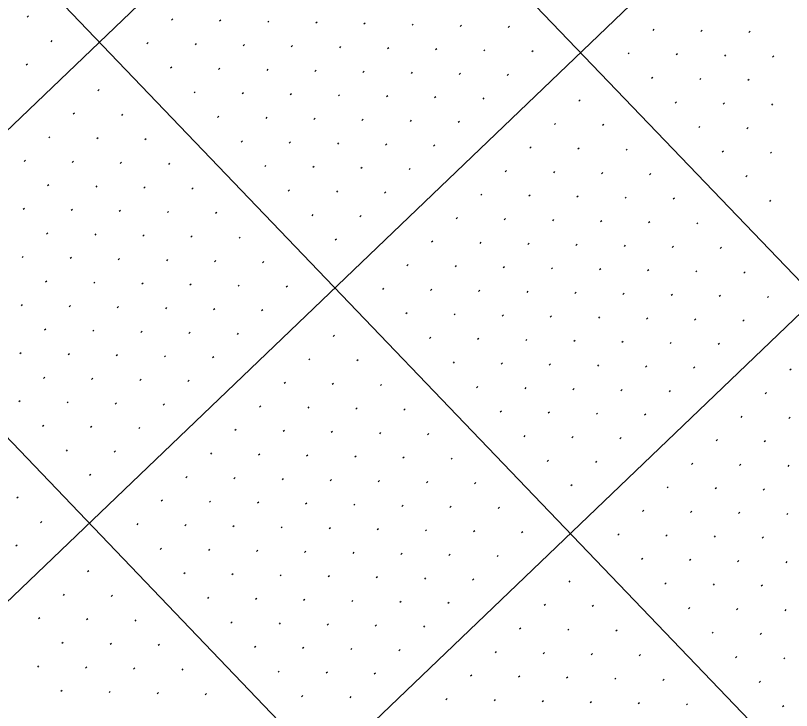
# Model space of a CAD drawing. Extents: x 2148987 to 2151117, y 142806 to 144993.
# Drawn here: x 2149643.5 to 2149757.5, y 143935.9 to 144038 of the extents above; entities that cross this region are included whole.
import ezdxf

# ---------------------------------------------------------------- set-up
doc = ezdxf.new("R2010")
doc.units = 0
doc.layers.add('PR_PIER_PH3', color=7, linetype='Continuous')
doc.layers.add('SHT_Profile_Grid_Minor', color=7, linetype='Continuous')

msp = doc.modelspace()

# ---------------------------------------------------------------- linework, layer by layer
at = {"layer": 'PR_PIER_PH3'}
for p, q in [((2150296.56, 144648.16), (2149159.43, 143558.42)), ((2150331.16, 144612.07), (2149194.02, 143522.32)), ((2150365.75, 144575.97), (2149228.62, 143486.22)), ((2149622.71, 144140.89), (2149916.82, 143833.99)), ((2149622.71, 144140.89), (2149916.82, 143833.99)), ((2149586.61, 144106.3), (2149932.56, 143745.3)), ((2149550.51, 144071.7), (2149896.46, 143710.71))]:
    msp.add_line(p, q, dxfattribs=at)
at = {"layer": 'SHT_Profile_Grid_Minor'}
for p, q in [((2149645.36, 144037.95), (2149645.18, 144037.77)), ((2149666.57, 144037.5), (2149666.38, 144037.32)), ((2149673.63, 144037.35), (2149673.45, 144037.17)), ((2149680.7, 144037.2), (2149680.52, 144037.02)), ((2149687.77, 144037.05), (2149687.59, 144036.87)), ((2149694.84, 144036.89), (2149694.66, 144036.72)), ((2149701.91, 144036.74), (2149701.73, 144036.57)), ((2149708.98, 144036.59), (2149708.8, 144036.42)), ((2149716.05, 144036.44), (2149715.87, 144036.27)), ((2149737.26, 144035.99), (2149737.08, 144035.82)), ((2149744.33, 144035.84), (2149744.15, 144035.67)), ((2149751.4, 144035.69), (2149751.22, 144035.52)), ((2149648.82, 144034.34), (2149648.64, 144034.16)), ((2149662.96, 144034.04), (2149662.78, 144033.86)), ((2149670.02, 144033.89), (2149669.84, 144033.71)), ((2149677.09, 144033.74), (2149676.91, 144033.56)), ((2149684.16, 144033.59), (2149683.98, 144033.41)), ((2149691.23, 144033.44), (2149691.05, 144033.26)), ((2149698.3, 144033.28), (2149698.12, 144033.11)), ((2149705.37, 144033.13), (2149705.19, 144032.96)), ((2149712.44, 144032.98), (2149712.26, 144032.81)), ((2149719.51, 144032.83), (2149719.33, 144032.66)), ((2149733.65, 144032.53), (2149733.47, 144032.36)), ((2149740.72, 144032.38), (2149740.54, 144032.21)), ((2149747.79, 144032.23), (2149747.61, 144032.06)), ((2149754.86, 144032.08), (2149754.68, 144031.91)), ((2149645.21, 144030.88), (2149645.03, 144030.71)), ((2149666.42, 144030.43), (2149666.23, 144030.25)), ((2149673.48, 144030.28), (2149673.3, 144030.1)), ((2149680.55, 144030.13), (2149680.37, 144029.95)), ((2149687.62, 144029.98), (2149687.44, 144029.8)), ((2149694.69, 144029.83), (2149694.51, 144029.65)), ((2149701.76, 144029.67), (2149701.58, 144029.5)), ((2149708.83, 144029.52), (2149708.65, 144029.35)), ((2149715.9, 144029.37), (2149715.72, 144029.2)), ((2149737.11, 144028.92), (2149736.93, 144028.75)), ((2149744.18, 144028.77), (2149744, 144028.6)), ((2149751.25, 144028.62), (2149751.07, 144028.45)), ((2149655.74, 144027.12), (2149655.56, 144026.94)), ((2149669.87, 144026.82), (2149669.69, 144026.64)), ((2149676.94, 144026.67), (2149676.76, 144026.49)), ((2149684.01, 144026.52), (2149683.83, 144026.34)), ((2149691.08, 144026.37), (2149690.9, 144026.19)), ((2149698.15, 144026.22), (2149697.97, 144026.04)), ((2149705.22, 144026.06), (2149705.04, 144025.89)), ((2149712.29, 144025.91), (2149712.11, 144025.74)), ((2149726.43, 144025.61), (2149726.25, 144025.44)), ((2149740.57, 144025.31), (2149740.39, 144025.14)), ((2149747.64, 144025.16), (2149747.46, 144024.99)), ((2149754.71, 144025.01), (2149754.53, 144024.84)), ((2149652.13, 144023.66), (2149651.95, 144023.49)), ((2149659.2, 144023.51), (2149659.01, 144023.33)), ((2149673.33, 144023.21), (2149673.15, 144023.03)), ((2149680.4, 144023.06), (2149680.22, 144022.88)), ((2149687.47, 144022.91), (2149687.29, 144022.73)), ((2149694.54, 144022.76), (2149694.36, 144022.58)), ((2149701.61, 144022.61), (2149701.43, 144022.43)), ((2149708.68, 144022.45), (2149708.5, 144022.28)), ((2149722.82, 144022.15), (2149722.64, 144021.98)), ((2149729.89, 144022), (2149729.71, 144021.83)), ((2149744.03, 144021.7), (2149743.85, 144021.53)), ((2149751.1, 144021.55), (2149750.92, 144021.38)), ((2149648.52, 144020.2), (2149648.34, 144020.03)), ((2149655.59, 144020.05), (2149655.4, 144019.88)), ((2149662.65, 144019.9), (2149662.47, 144019.72)), ((2149676.79, 144019.6), (2149676.61, 144019.42)), ((2149683.86, 144019.45), (2149683.68, 144019.27)), ((2149690.93, 144019.3), (2149690.75, 144019.12)), ((2149698, 144019.15), (2149697.82, 144018.97)), ((2149705.07, 144019), (2149704.89, 144018.82)), ((2149719.21, 144018.69), (2149719.03, 144018.52)), ((2149726.28, 144018.54), (2149726.1, 144018.37)), ((2149733.35, 144018.39), (2149733.17, 144018.22)), ((2149747.49, 144018.09), (2149747.31, 144017.92)), ((2149754.56, 144017.94), (2149754.38, 144017.77)), ((2149644.91, 144016.74), (2149644.73, 144016.57)), ((2149651.98, 144016.59), (2149651.79, 144016.42)), ((2149659.04, 144016.44), (2149658.86, 144016.27)), ((2149666.11, 144016.29), (2149665.93, 144016.11)), ((2149680.25, 144015.99), (2149680.07, 144015.81)), ((2149687.32, 144015.84), (2149687.14, 144015.66)), ((2149694.39, 144015.69), (2149694.21, 144015.51)), ((2149701.46, 144015.54), (2149701.28, 144015.36)), ((2149715.6, 144015.23), (2149715.42, 144015.06)), ((2149722.67, 144015.08), (2149722.49, 144014.91)), ((2149729.74, 144014.93), (2149729.56, 144014.76)), ((2149736.81, 144014.78), (2149736.63, 144014.61)), ((2149750.95, 144014.48), (2149750.77, 144014.31)), ((2149648.37, 144013.13), (2149648.18, 144012.96)), ((2149655.43, 144012.98), (2149655.25, 144012.81)), ((2149662.5, 144012.83), (2149662.32, 144012.66)), ((2149669.57, 144012.68), (2149669.39, 144012.5)), ((2149683.71, 144012.38), (2149683.53, 144012.2)), ((2149690.78, 144012.23), (2149690.6, 144012.05)), ((2149697.85, 144012.08), (2149697.67, 144011.9)), ((2149711.99, 144011.78), (2149711.81, 144011.6)), ((2149719.06, 144011.62), (2149718.88, 144011.45)), ((2149726.13, 144011.47), (2149725.95, 144011.3)), ((2149733.2, 144011.32), (2149733.02, 144011.15)), ((2149740.27, 144011.17), (2149740.09, 144011)), ((2149754.41, 144010.87), (2149754.23, 144010.7)), ((2149644.76, 144009.67), (2149644.57, 144009.5)), ((2149651.82, 144009.52), (2149651.64, 144009.35)), ((2149658.89, 144009.37), (2149658.71, 144009.2)), ((2149665.96, 144009.22), (2149665.78, 144009.05)), ((2149673.03, 144009.07), (2149672.85, 144008.9)), ((2149687.17, 144008.77), (2149686.99, 144008.59)), ((2149694.24, 144008.62), (2149694.06, 144008.44)), ((2149708.38, 144008.32), (2149708.2, 144008.14)), ((2149715.45, 144008.17), (2149715.27, 144007.99)), ((2149722.52, 144008.01), (2149722.34, 144007.84)), ((2149729.59, 144007.86), (2149729.41, 144007.69)), ((2149736.66, 144007.71), (2149736.48, 144007.54)), ((2149743.73, 144007.56), (2149743.55, 144007.39)), ((2149648.21, 144006.06), (2149648.03, 144005.89)), ((2149655.28, 144005.91), (2149655.1, 144005.74)), ((2149662.35, 144005.76), (2149662.17, 144005.59)), ((2149669.42, 144005.61), (2149669.24, 144005.44)), ((2149676.49, 144005.46), (2149676.31, 144005.29)), ((2149690.63, 144005.16), (2149690.45, 144004.98)), ((2149704.77, 144004.86), (2149704.59, 144004.68)), ((2149711.84, 144004.71), (2149711.66, 144004.53)), ((2149718.91, 144004.56), (2149718.73, 144004.38)), ((2149725.98, 144004.4), (2149725.8, 144004.23)), ((2149733.05, 144004.25), (2149732.87, 144004.08)), ((2149740.12, 144004.1), (2149739.94, 144003.93)), ((2149747.19, 144003.95), (2149747.01, 144003.78)), ((2149644.6, 144002.6), (2149644.42, 144002.43)), ((2149651.67, 144002.45), (2149651.49, 144002.28)), ((2149658.74, 144002.3), (2149658.56, 144002.13)), ((2149665.81, 144002.15), (2149665.63, 144001.98)), ((2149672.88, 144002), (2149672.7, 144001.83)), ((2149679.95, 144001.85), (2149679.77, 144001.68)), ((2149701.16, 144001.4), (2149700.98, 144001.22)), ((2149708.23, 144001.25), (2149708.05, 144001.07)), ((2149715.3, 144001.1), (2149715.12, 144000.92)), ((2149722.37, 144000.95), (2149722.19, 144000.77)), ((2149729.44, 144000.8), (2149729.26, 144000.62)), ((2149736.51, 144000.64), (2149736.33, 144000.47)), ((2149743.58, 144000.49), (2149743.4, 144000.32)), ((2149750.65, 144000.34), (2149750.47, 144000.17)), ((2149648.06, 143998.99), (2149647.88, 143998.82)), ((2149655.13, 143998.84), (2149654.95, 143998.67)), ((2149662.2, 143998.69), (2149662.02, 143998.52)), ((2149669.27, 143998.54), (2149669.09, 143998.37)), ((2149676.34, 143998.39), (2149676.16, 143998.22)), ((2149683.41, 143998.24), (2149683.23, 143998.07)), ((2149697.55, 143997.94), (2149697.37, 143997.76)), ((2149704.62, 143997.79), (2149704.44, 143997.61)), ((2149711.69, 143997.64), (2149711.51, 143997.46)), ((2149718.76, 143997.49), (2149718.58, 143997.31)), ((2149725.83, 143997.34), (2149725.65, 143997.16)), ((2149732.9, 143997.19), (2149732.72, 143997.01)), ((2149739.97, 143997.03), (2149739.79, 143996.86)), ((2149747.04, 143996.88), (2149746.86, 143996.71)), ((2149754.11, 143996.73), (2149753.93, 143996.56)), ((2149644.45, 143995.53), (2149644.27, 143995.36)), ((2149651.52, 143995.38), (2149651.34, 143995.21)), ((2149658.59, 143995.23), (2149658.41, 143995.06)), ((2149665.66, 143995.08), (2149665.48, 143994.91)), ((2149672.73, 143994.93), (2149672.55, 143994.76)), ((2149679.8, 143994.78), (2149679.62, 143994.61)), ((2149701.01, 143994.33), (2149700.83, 143994.15)), ((2149708.08, 143994.18), (2149707.9, 143994)), ((2149715.15, 143994.03), (2149714.97, 143993.85)), ((2149722.22, 143993.88), (2149722.04, 143993.7)), ((2149729.29, 143993.73), (2149729.11, 143993.55)), ((2149736.36, 143993.58), (2149736.18, 143993.4)), ((2149743.43, 143993.42), (2149743.25, 143993.25)), ((2149750.5, 143993.27), (2149750.32, 143993.1)), ((2149647.91, 143991.92), (2149647.73, 143991.75)), ((2149654.98, 143991.77), (2149654.8, 143991.6)), ((2149662.05, 143991.62), (2149661.87, 143991.45)), ((2149669.12, 143991.47), (2149668.94, 143991.3)), ((2149676.19, 143991.32), (2149676.01, 143991.15)), ((2149690.33, 143991.02), (2149690.15, 143990.85)), ((2149704.47, 143990.72), (2149704.29, 143990.54)), ((2149711.54, 143990.57), (2149711.36, 143990.39)), ((2149718.61, 143990.42), (2149718.43, 143990.24)), ((2149725.68, 143990.27), (2149725.5, 143990.09)), ((2149732.75, 143990.12), (2149732.57, 143989.94)), ((2149739.82, 143989.97), (2149739.64, 143989.79)), ((2149746.89, 143989.81), (2149746.71, 143989.64)), ((2149644.3, 143988.46), (2149644.12, 143988.29)), ((2149651.37, 143988.31), (2149651.19, 143988.14)), ((2149658.44, 143988.16), (2149658.26, 143987.99)), ((2149665.51, 143988.01), (2149665.33, 143987.84)), ((2149672.58, 143987.86), (2149672.4, 143987.69)), ((2149686.72, 143987.56), (2149686.54, 143987.39)), ((2149693.79, 143987.41), (2149693.61, 143987.24)), ((2149707.93, 143987.11), (2149707.75, 143986.93)), ((2149715, 143986.96), (2149714.82, 143986.78)), ((2149722.07, 143986.81), (2149721.89, 143986.63)), ((2149729.14, 143986.66), (2149728.96, 143986.48)), ((2149736.21, 143986.51), (2149736.03, 143986.33)), ((2149743.28, 143986.36), (2149743.1, 143986.18)), ((2149757.42, 143986.05), (2149757.23, 143985.88)), ((2149647.76, 143984.85), (2149647.58, 143984.68)), ((2149654.83, 143984.7), (2149654.65, 143984.53)), ((2149661.9, 143984.55), (2149661.72, 143984.38)), ((2149668.97, 143984.4), (2149668.79, 143984.23)), ((2149683.11, 143984.1), (2149682.93, 143983.93)), ((2149690.18, 143983.95), (2149690, 143983.78)), ((2149697.25, 143983.8), (2149697.07, 143983.63)), ((2149711.39, 143983.5), (2149711.21, 143983.32)), ((2149718.46, 143983.35), (2149718.28, 143983.17)), ((2149725.53, 143983.2), (2149725.35, 143983.02)), ((2149732.6, 143983.05), (2149732.42, 143982.87)), ((2149739.67, 143982.9), (2149739.49, 143982.72)), ((2149753.81, 143982.59), (2149753.62, 143982.42)), ((2149644.15, 143981.39), (2149643.97, 143981.22)), ((2149651.22, 143981.24), (2149651.04, 143981.07)), ((2149658.29, 143981.09), (2149658.11, 143980.92)), ((2149665.36, 143980.94), (2149665.18, 143980.77)), ((2149679.5, 143980.64), (2149679.32, 143980.47)), ((2149686.57, 143980.49), (2149686.39, 143980.32)), ((2149693.64, 143980.34), (2149693.46, 143980.17)), ((2149700.71, 143980.19), (2149700.53, 143980.02)), ((2149714.85, 143979.89), (2149714.67, 143979.71)), ((2149721.92, 143979.74), (2149721.74, 143979.56)), ((2149728.99, 143979.59), (2149728.81, 143979.41)), ((2149736.06, 143979.44), (2149735.88, 143979.26)), ((2149750.2, 143979.14), (2149750.02, 143978.96)), ((2149757.26, 143978.98), (2149757.08, 143978.81)), ((2149647.61, 143977.78), (2149647.43, 143977.61)), ((2149654.68, 143977.63), (2149654.5, 143977.46)), ((2149661.75, 143977.48), (2149661.57, 143977.31)), ((2149675.89, 143977.18), (2149675.71, 143977.01)), ((2149682.96, 143977.03), (2149682.78, 143976.86)), ((2149690.03, 143976.88), (2149689.85, 143976.71)), ((2149697.1, 143976.73), (2149696.92, 143976.56)), ((2149704.17, 143976.58), (2149703.99, 143976.41)), ((2149718.31, 143976.28), (2149718.13, 143976.1)), ((2149725.38, 143976.13), (2149725.2, 143975.95)), ((2149732.45, 143975.98), (2149732.27, 143975.8)), ((2149746.59, 143975.68), (2149746.41, 143975.5)), ((2149753.66, 143975.53), (2149753.47, 143975.35)), ((2149651.07, 143974.17), (2149650.89, 143974)), ((2149658.14, 143974.02), (2149657.96, 143973.85)), ((2149672.28, 143973.72), (2149672.1, 143973.55)), ((2149679.35, 143973.57), (2149679.17, 143973.4)), ((2149686.42, 143973.42), (2149686.24, 143973.25)), ((2149693.49, 143973.27), (2149693.31, 143973.1)), ((2149700.56, 143973.12), (2149700.38, 143972.95)), ((2149707.63, 143972.97), (2149707.45, 143972.8)), ((2149721.77, 143972.67), (2149721.59, 143972.49)), ((2149728.84, 143972.52), (2149728.66, 143972.34)), ((2149742.98, 143972.22), (2149742.8, 143972.04)), ((2149750.05, 143972.07), (2149749.86, 143971.89)), ((2149757.11, 143971.92), (2149756.93, 143971.74)), ((2149654.53, 143970.56), (2149654.35, 143970.39)), ((2149668.67, 143970.26), (2149668.49, 143970.09)), ((2149675.74, 143970.11), (2149675.56, 143969.94)), ((2149682.81, 143969.96), (2149682.63, 143969.79)), ((2149689.88, 143969.81), (2149689.7, 143969.64)), ((2149696.95, 143969.66), (2149696.77, 143969.49)), ((2149704.02, 143969.51), (2149703.84, 143969.34)), ((2149711.09, 143969.36), (2149710.91, 143969.19)), ((2149725.23, 143969.06), (2149725.05, 143968.88)), ((2149739.37, 143968.76), (2149739.19, 143968.58)), ((2149746.44, 143968.61), (2149746.25, 143968.43)), ((2149753.5, 143968.46), (2149753.32, 143968.28)), ((2149643.85, 143967.25), (2149643.67, 143967.08)), ((2149665.06, 143966.8), (2149664.88, 143966.63)), ((2149672.13, 143966.65), (2149671.95, 143966.48)), ((2149679.2, 143966.5), (2149679.02, 143966.33)), ((2149686.27, 143966.35), (2149686.09, 143966.18)), ((2149693.34, 143966.2), (2149693.16, 143966.03)), ((2149700.41, 143966.05), (2149700.23, 143965.88)), ((2149707.48, 143965.9), (2149707.3, 143965.73)), ((2149714.55, 143965.75), (2149714.37, 143965.58)), ((2149735.76, 143965.3), (2149735.58, 143965.12)), ((2149742.83, 143965.15), (2149742.64, 143964.97)), ((2149749.89, 143965), (2149749.71, 143964.82)), ((2149756.96, 143964.85), (2149756.78, 143964.67)), ((2149647.31, 143963.64), (2149647.13, 143963.47)), ((2149661.45, 143963.34), (2149661.27, 143963.17)), ((2149668.52, 143963.19), (2149668.34, 143963.02)), ((2149675.59, 143963.04), (2149675.41, 143962.87)), ((2149682.66, 143962.89), (2149682.48, 143962.72)), ((2149689.73, 143962.74), (2149689.55, 143962.57)), ((2149696.8, 143962.59), (2149696.62, 143962.42)), ((2149703.87, 143962.44), (2149703.69, 143962.27)), ((2149710.94, 143962.29), (2149710.76, 143962.12)), ((2149718.01, 143962.14), (2149717.83, 143961.97)), ((2149732.15, 143961.84), (2149731.97, 143961.66)), ((2149739.22, 143961.69), (2149739.03, 143961.51)), ((2149746.28, 143961.54), (2149746.1, 143961.36)), ((2149753.35, 143961.39), (2149753.17, 143961.21)), ((2149643.7, 143960.18), (2149643.52, 143960.01)), ((2149664.91, 143959.73), (2149664.73, 143959.56)), ((2149671.98, 143959.58), (2149671.8, 143959.41)), ((2149679.05, 143959.43), (2149678.87, 143959.26)), ((2149686.12, 143959.28), (2149685.94, 143959.11)), ((2149693.19, 143959.13), (2149693.01, 143958.96)), ((2149700.26, 143958.98), (2149700.08, 143958.81)), ((2149707.33, 143958.83), (2149707.15, 143958.66)), ((2149714.4, 143958.68), (2149714.22, 143958.51)), ((2149735.61, 143958.23), (2149735.42, 143958.05)), ((2149742.67, 143958.08), (2149742.49, 143957.9)), ((2149749.74, 143957.93), (2149749.56, 143957.75)), ((2149756.81, 143957.78), (2149756.63, 143957.6)), ((2149654.23, 143956.42), (2149654.05, 143956.25)), ((2149668.37, 143956.12), (2149668.19, 143955.95)), ((2149675.44, 143955.97), (2149675.26, 143955.8)), ((2149682.51, 143955.82), (2149682.33, 143955.65)), ((2149689.58, 143955.67), (2149689.4, 143955.5)), ((2149696.65, 143955.52), (2149696.47, 143955.35)), ((2149703.72, 143955.37), (2149703.54, 143955.2)), ((2149710.79, 143955.22), (2149710.61, 143955.05)), ((2149724.93, 143954.92), (2149724.75, 143954.75)), ((2149739.06, 143954.62), (2149738.88, 143954.44)), ((2149746.13, 143954.47), (2149745.95, 143954.29)), ((2149753.2, 143954.32), (2149753.02, 143954.14)), ((2149650.62, 143952.96), (2149650.44, 143952.79)), ((2149657.69, 143952.81), (2149657.51, 143952.64)), ((2149671.83, 143952.51), (2149671.65, 143952.34)), ((2149678.9, 143952.36), (2149678.72, 143952.19)), ((2149685.97, 143952.21), (2149685.79, 143952.04)), ((2149693.04, 143952.06), (2149692.86, 143951.89)), ((2149700.11, 143951.91), (2149699.93, 143951.74)), ((2149707.18, 143951.76), (2149707, 143951.59)), ((2149721.32, 143951.46), (2149721.14, 143951.29)), ((2149728.39, 143951.31), (2149728.2, 143951.14)), ((2149742.52, 143951.01), (2149742.34, 143950.83)), ((2149749.59, 143950.86), (2149749.41, 143950.68)), ((2149756.66, 143950.71), (2149756.48, 143950.53)), ((2149647.01, 143949.5), (2149646.83, 143949.33)), ((2149654.08, 143949.35), (2149653.9, 143949.18)), ((2149661.15, 143949.2), (2149660.97, 143949.03)), ((2149675.29, 143948.9), (2149675.11, 143948.73)), ((2149682.36, 143948.75), (2149682.18, 143948.58)), ((2149689.43, 143948.6), (2149689.25, 143948.43)), ((2149696.5, 143948.45), (2149696.32, 143948.28)), ((2149703.57, 143948.3), (2149703.39, 143948.13)), ((2149717.71, 143948), (2149717.53, 143947.83)), ((2149724.78, 143947.85), (2149724.59, 143947.68)), ((2149731.84, 143947.7), (2149731.66, 143947.53)), ((2149745.98, 143947.4), (2149745.8, 143947.23)), ((2149753.05, 143947.25), (2149752.87, 143947.07)), ((2149650.47, 143945.89), (2149650.29, 143945.72)), ((2149657.54, 143945.74), (2149657.36, 143945.57)), ((2149664.61, 143945.59), (2149664.43, 143945.42)), ((2149678.75, 143945.29), (2149678.57, 143945.12)), ((2149685.82, 143945.14), (2149685.64, 143944.97)), ((2149692.89, 143944.99), (2149692.71, 143944.82)), ((2149699.96, 143944.84), (2149699.78, 143944.67)), ((2149714.1, 143944.54), (2149713.92, 143944.37)), ((2149721.17, 143944.39), (2149720.98, 143944.22)), ((2149728.23, 143944.24), (2149728.05, 143944.07)), ((2149735.3, 143944.09), (2149735.12, 143943.92)), ((2149749.44, 143943.79), (2149749.26, 143943.62)), ((2149756.51, 143943.64), (2149756.33, 143943.46)), ((2149646.86, 143942.43), (2149646.68, 143942.26)), ((2149653.93, 143942.28), (2149653.75, 143942.11)), ((2149661, 143942.13), (2149660.82, 143941.96)), ((2149668.07, 143941.98), (2149667.89, 143941.81)), ((2149682.21, 143941.68), (2149682.03, 143941.51)), ((2149689.28, 143941.53), (2149689.1, 143941.36)), ((2149696.35, 143941.38), (2149696.17, 143941.21)), ((2149710.49, 143941.08), (2149710.31, 143940.91)), ((2149717.56, 143940.93), (2149717.38, 143940.76)), ((2149724.62, 143940.78), (2149724.44, 143940.61)), ((2149731.69, 143940.63), (2149731.51, 143940.46)), ((2149738.76, 143940.48), (2149738.58, 143940.31)), ((2149752.9, 143940.18), (2149752.72, 143940.01)), ((2149650.32, 143938.82), (2149650.14, 143938.65)), ((2149657.39, 143938.67), (2149657.21, 143938.5)), ((2149664.46, 143938.52), (2149664.28, 143938.35)), ((2149671.53, 143938.37), (2149671.35, 143938.2)), ((2149685.67, 143938.07), (2149685.49, 143937.9)), ((2149692.74, 143937.92), (2149692.56, 143937.75)), ((2149706.88, 143937.62), (2149706.7, 143937.45)), ((2149713.95, 143937.47), (2149713.77, 143937.3)), ((2149721.02, 143937.32), (2149720.83, 143937.15)), ((2149728.08, 143937.17), (2149727.9, 143937)), ((2149735.15, 143937.02), (2149734.97, 143936.85)), ((2149742.22, 143936.87), (2149742.04, 143936.7)), ((2149756.36, 143936.57), (2149756.18, 143936.4))]:
    msp.add_line(p, q, dxfattribs=at)

doc.saveas('drawing.dxf')
